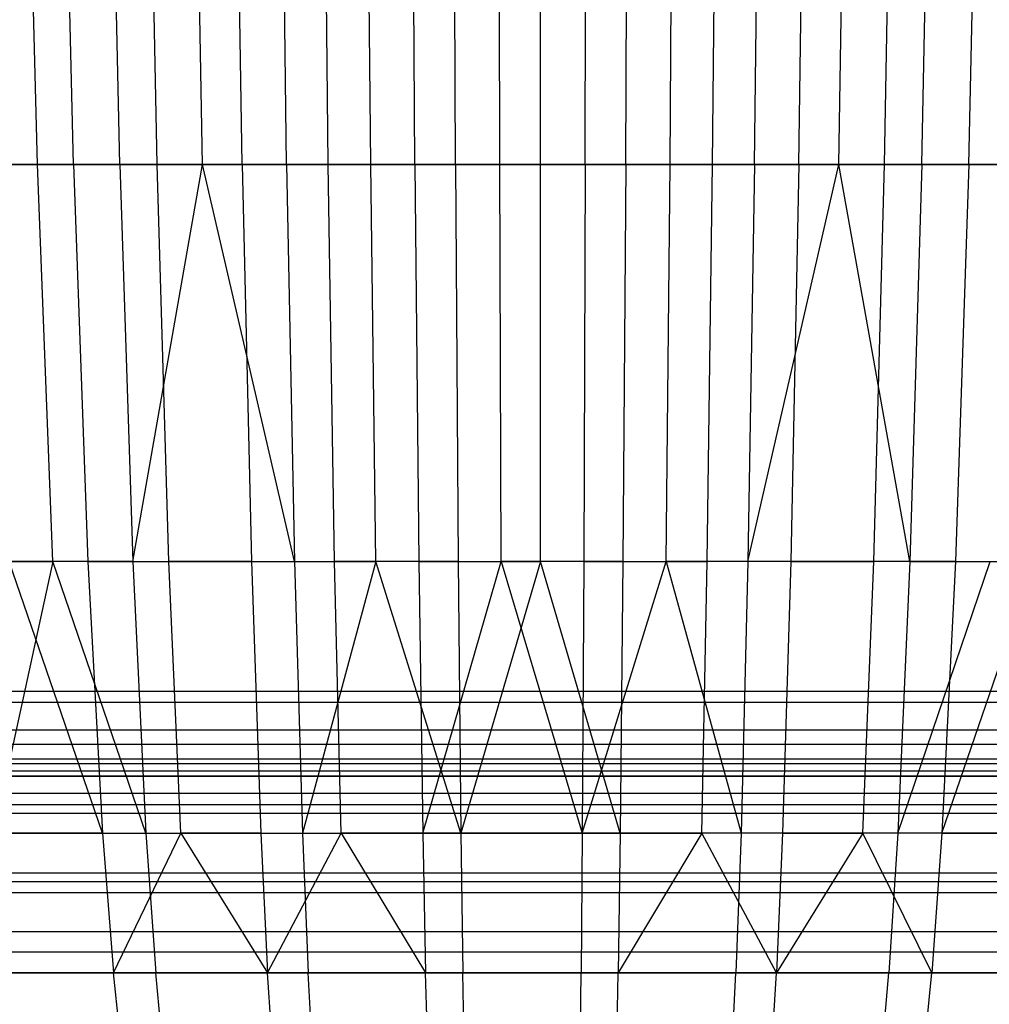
# Model space of a CAD drawing. Extents: x 0.1 to 26.5, y -19.1 to 0.
# Tile 263 of 304: x 13.135 to 13.468, y -4.561 to -4.223. Entities that reach past the tile are written whole.
import ezdxf

# ---------------------------------------------------------------- set-up
doc = ezdxf.new("R2010")
doc.units = 0
doc.header["$LTSCALE"] = 2.54
doc.layers.get('0').update_dxf_attribs({"linetype": 'CONTINUOUS'})

# ---------------------------------------------------------------- blocks, each defined once
blk = doc.blocks.new('7777_STL')
at = {"color": 0}
for p, q in [((13.14082, -4.27232, 17.41041), (13.13616, -4.08923, 17.42237)), ((13.14082, -4.27232, 17.41041), (13.13616, -4.08923, 17.42237)), ((13.1532, -4.27232, 16.52164), (13.14887, -4.08923, 16.50955)), ((13.1532, -4.27232, 16.52164), (13.14887, -4.08923, 16.50955)), ((13.16914, -4.27232, 17.42047), (13.16525, -4.08923, 17.4327)), ((13.16914, -4.27232, 17.42047), (13.16525, -4.08923, 17.4327)), ((13.18198, -4.27232, 16.5123), (13.17843, -4.08923, 16.49996)), ((13.18198, -4.27232, 16.5123), (13.17843, -4.08923, 16.49996)), ((13.19763, -4.27232, 17.42865), (13.19451, -4.08923, 17.44111)), ((13.19763, -4.27232, 17.42865), (13.19451, -4.08923, 17.44111)), ((13.21128, -4.27232, 16.50477), (13.20852, -4.08923, 16.49223)), ((13.21128, -4.27232, 16.50477), (13.20852, -4.08923, 16.49223)), ((13.22656, -4.27232, 17.43507), (13.22422, -4.08923, 17.44769)), ((13.22656, -4.27232, 17.43507), (13.22422, -4.08923, 17.44769)), ((13.24086, -4.27232, 16.49913), (13.23891, -4.08923, 16.48644)), ((13.24086, -4.27232, 16.49913), (13.23891, -4.08923, 16.48644)), ((13.25553, -4.27232, 17.43963), (13.25397, -4.08923, 17.45238)), ((13.25553, -4.27232, 17.43963), (13.25397, -4.08923, 17.45238)), ((13.27074, -4.27232, 16.49539), (13.2696, -4.08923, 16.4826)), ((13.27074, -4.27232, 16.49539), (13.2696, -4.08923, 16.4826)), ((13.28472, -4.27232, 17.44238), (13.28395, -4.08923, 17.4552)), ((13.28472, -4.27232, 17.44238), (13.28395, -4.08923, 17.4552)), ((13.3, -4.27232, 16.49361), (13.29965, -4.08923, 16.48077)), ((13.3, -4.27232, 16.49361), (13.29965, -4.08923, 16.48077)), ((13.31399, -4.27232, 17.44326), (13.31401, -4.08923, 17.45611)), ((13.31399, -4.27232, 17.44326), (13.31401, -4.08923, 17.45611)), ((13.32933, -4.27232, 16.49371), (13.32977, -4.08923, 16.48087)), ((13.32933, -4.27232, 16.49371), (13.32977, -4.08923, 16.48087)), ((13.34325, -4.27232, 17.44227), (13.34406, -4.08923, 17.45509)), ((13.34325, -4.27232, 17.44227), (13.34406, -4.08923, 17.45509)), ((13.35856, -4.27232, 16.49568), (13.35979, -4.08923, 16.4829)), ((13.35856, -4.27232, 16.49568), (13.35979, -4.08923, 16.4829)), ((13.37316, -4.27232, 17.43932), (13.37479, -4.08923, 17.45206)), ((13.37316, -4.27232, 17.43932), (13.37479, -4.08923, 17.45206)), ((13.38761, -4.27232, 16.49949), (13.38962, -4.08923, 16.48681)), ((13.38761, -4.27232, 16.49949), (13.38962, -4.08923, 16.48681)), ((13.40283, -4.27232, 17.43447), (13.40525, -4.08923, 17.44707)), ((13.40283, -4.27232, 17.43447), (13.40525, -4.08923, 17.44707)), ((13.41658, -4.27232, 16.50513), (13.41938, -4.08923, 16.4926)), ((13.41658, -4.27232, 16.50513), (13.41938, -4.08923, 16.4926)), ((13.43231, -4.27232, 17.4277), (13.43553, -4.08923, 17.44013)), ((13.43231, -4.27232, 17.4277), (13.43553, -4.08923, 17.44013)), ((13.44517, -4.27232, 16.51255), (13.44874, -4.08923, 16.50022)), ((13.44517, -4.27232, 16.51255), (13.44874, -4.08923, 16.50022)), ((13.46132, -4.27232, 17.4191), (13.46533, -4.08923, 17.43129)), ((13.46132, -4.27232, 17.4191), (13.46533, -4.08923, 17.43129)), ((13.14082, -4.27232, 17.41041), (13.11317, -4.27232, 17.39862)), ((13.14082, -4.27232, 17.41041), (13.11317, -4.27232, 17.39862)), ((13.12523, -4.27232, 16.53268), (13.1532, -4.27232, 16.52164)), ((13.12523, -4.27232, 16.53268), (13.1532, -4.27232, 16.52164)), ((13.14618, -4.40889, 17.39666), (13.14082, -4.27232, 17.41041)), ((13.16914, -4.27232, 17.42047), (13.14082, -4.27232, 17.41041)), ((13.14618, -4.40889, 17.39666), (13.14082, -4.27232, 17.41041)), ((13.16914, -4.27232, 17.42047), (13.14082, -4.27232, 17.41041)), ((13.1532, -4.27232, 16.52164), (13.15818, -4.40889, 16.53553)), ((13.1532, -4.27232, 16.52164), (13.15818, -4.40889, 16.53553)), ((13.1532, -4.27232, 16.52164), (13.18198, -4.27232, 16.5123)), ((13.1532, -4.27232, 16.52164), (13.18198, -4.27232, 16.5123)), ((13.16914, -4.27232, 17.42047), (13.17362, -4.40889, 17.4064)), ((13.19763, -4.27232, 17.42865), (13.16914, -4.27232, 17.42047)), ((13.16914, -4.27232, 17.42047), (13.17362, -4.40889, 17.4064)), ((13.19763, -4.27232, 17.42865), (13.16914, -4.27232, 17.42047)), ((13.17362, -4.40889, 17.4064), (13.19763, -4.27232, 17.42865)), ((13.17362, -4.40889, 17.4064), (13.19763, -4.27232, 17.42865)), ((13.18606, -4.40889, 16.52648), (13.18198, -4.27232, 16.5123)), ((13.18198, -4.27232, 16.5123), (13.21128, -4.27232, 16.50477)), ((13.18606, -4.40889, 16.52648), (13.18198, -4.27232, 16.5123)), ((13.18198, -4.27232, 16.5123), (13.21128, -4.27232, 16.50477)), ((13.22925, -4.40889, 17.42055), (13.19763, -4.27232, 17.42865)), ((13.22656, -4.27232, 17.43507), (13.19763, -4.27232, 17.42865)), ((13.22925, -4.40889, 17.42055), (13.19763, -4.27232, 17.42865)), ((13.22656, -4.27232, 17.43507), (13.19763, -4.27232, 17.42865)), ((13.21128, -4.27232, 16.50477), (13.21445, -4.40889, 16.51919)), ((13.21128, -4.27232, 16.50477), (13.21445, -4.40889, 16.51919)), ((13.21128, -4.27232, 16.50477), (13.24086, -4.27232, 16.49913)), ((13.21128, -4.27232, 16.50477), (13.24086, -4.27232, 16.49913)), ((13.25553, -4.27232, 17.43963), (13.22656, -4.27232, 17.43507)), ((13.22656, -4.27232, 17.43507), (13.22925, -4.40889, 17.42055)), ((13.22656, -4.27232, 17.43507), (13.22925, -4.40889, 17.42055)), ((13.25553, -4.27232, 17.43963), (13.22656, -4.27232, 17.43507)), ((13.24311, -4.40889, 16.51373), (13.24086, -4.27232, 16.49913)), ((13.24086, -4.27232, 16.49913), (13.27074, -4.27232, 16.49539)), ((13.24311, -4.40889, 16.51373), (13.24086, -4.27232, 16.49913)), ((13.24086, -4.27232, 16.49913), (13.27074, -4.27232, 16.49539)), ((13.25732, -4.40889, 17.42497), (13.25553, -4.27232, 17.43963)), ((13.28472, -4.27232, 17.44238), (13.25553, -4.27232, 17.43963)), ((13.25732, -4.40889, 17.42497), (13.25553, -4.27232, 17.43963)), ((13.28472, -4.27232, 17.44238), (13.25553, -4.27232, 17.43963)), ((13.27074, -4.27232, 16.49539), (13.27206, -4.40889, 16.5101)), ((13.27074, -4.27232, 16.49539), (13.27206, -4.40889, 16.5101)), ((13.27074, -4.27232, 16.49539), (13.3, -4.27232, 16.49361)), ((13.27074, -4.27232, 16.49539), (13.3, -4.27232, 16.49361)), ((13.28472, -4.27232, 17.44238), (13.2856, -4.40889, 17.42763)), ((13.31399, -4.27232, 17.44326), (13.28472, -4.27232, 17.44238)), ((13.28472, -4.27232, 17.44238), (13.2856, -4.40889, 17.42763)), ((13.31399, -4.27232, 17.44326), (13.28472, -4.27232, 17.44238)), ((13.30041, -4.40889, 16.50838), (13.3, -4.27232, 16.49361)), ((13.3, -4.27232, 16.49361), (13.32933, -4.27232, 16.49371)), ((13.30041, -4.40889, 16.50838), (13.3, -4.27232, 16.49361)), ((13.3, -4.27232, 16.49361), (13.32933, -4.27232, 16.49371)), ((13.31396, -4.40889, 17.42849), (13.31399, -4.27232, 17.44326)), ((13.31396, -4.40889, 17.42849), (13.31399, -4.27232, 17.44326)), ((13.34325, -4.27232, 17.44227), (13.31399, -4.27232, 17.44326)), ((13.34325, -4.27232, 17.44227), (13.31399, -4.27232, 17.44326)), ((13.32933, -4.27232, 16.49371), (13.32883, -4.40889, 16.50847)), ((13.32933, -4.27232, 16.49371), (13.32883, -4.40889, 16.50847)), ((13.32933, -4.27232, 16.49371), (13.35856, -4.27232, 16.49568)), ((13.32933, -4.27232, 16.49371), (13.35856, -4.27232, 16.49568)), ((13.34325, -4.27232, 17.44227), (13.34231, -4.40889, 17.42753)), ((13.34325, -4.27232, 17.44227), (13.34231, -4.40889, 17.42753)), ((13.37316, -4.27232, 17.43932), (13.34325, -4.27232, 17.44227)), ((13.37316, -4.27232, 17.43932), (13.34325, -4.27232, 17.44227)), ((13.35715, -4.40889, 16.51039), (13.35856, -4.27232, 16.49568)), ((13.35715, -4.40889, 16.51039), (13.35856, -4.27232, 16.49568)), ((13.35856, -4.27232, 16.49568), (13.38761, -4.27232, 16.49949)), ((13.35856, -4.27232, 16.49568), (13.38761, -4.27232, 16.49949)), ((13.3713, -4.40889, 17.42467), (13.37316, -4.27232, 17.43932)), ((13.3713, -4.40889, 17.42467), (13.37316, -4.27232, 17.43932)), ((13.40283, -4.27232, 17.43447), (13.37316, -4.27232, 17.43932)), ((13.40283, -4.27232, 17.43447), (13.37316, -4.27232, 17.43932)), ((13.38529, -4.40889, 16.51407), (13.41658, -4.27232, 16.50513)), ((13.38761, -4.27232, 16.49949), (13.38529, -4.40889, 16.51407)), ((13.38761, -4.27232, 16.49949), (13.38529, -4.40889, 16.51407)), ((13.38529, -4.40889, 16.51407), (13.41658, -4.27232, 16.50513)), ((13.38761, -4.27232, 16.49949), (13.41658, -4.27232, 16.50513)), ((13.38761, -4.27232, 16.49949), (13.41658, -4.27232, 16.50513)), ((13.40283, -4.27232, 17.43447), (13.40004, -4.40889, 17.41996)), ((13.40283, -4.27232, 17.43447), (13.40004, -4.40889, 17.41996)), ((13.43231, -4.27232, 17.4277), (13.40283, -4.27232, 17.43447)), ((13.43231, -4.27232, 17.4277), (13.40283, -4.27232, 17.43447)), ((13.44106, -4.40889, 16.52673), (13.41658, -4.27232, 16.50513)), ((13.41658, -4.27232, 16.50513), (13.44517, -4.27232, 16.51255)), ((13.44106, -4.40889, 16.52673), (13.41658, -4.27232, 16.50513)), ((13.41658, -4.27232, 16.50513), (13.44517, -4.27232, 16.51255)), ((13.4286, -4.40889, 17.41341), (13.43231, -4.27232, 17.4277)), ((13.4286, -4.40889, 17.41341), (13.43231, -4.27232, 17.4277)), ((13.46132, -4.27232, 17.4191), (13.43231, -4.27232, 17.4277)), ((13.46132, -4.27232, 17.4191), (13.43231, -4.27232, 17.4277)), ((13.44517, -4.27232, 16.51255), (13.44106, -4.40889, 16.52673)), ((13.44517, -4.27232, 16.51255), (13.44106, -4.40889, 16.52673)), ((13.44517, -4.27232, 16.51255), (13.47367, -4.27232, 16.52186)), ((13.44517, -4.27232, 16.51255), (13.47367, -4.27232, 16.52186)), ((13.46132, -4.27232, 17.4191), (13.45671, -4.40889, 17.40508)), ((13.46132, -4.27232, 17.4191), (13.45671, -4.40889, 17.40508)), ((13.48961, -4.27232, 17.40875), (13.46132, -4.27232, 17.4191)), ((13.48961, -4.27232, 17.40875), (13.46132, -4.27232, 17.4191)), ((13.11939, -4.40889, 17.38523), (13.14618, -4.40889, 17.39666)), ((13.11939, -4.40889, 17.38523), (13.14618, -4.40889, 17.39666)), ((13.14618, -4.40889, 17.39666), (13.12572, -4.50241, 17.37162)), ((13.14618, -4.40889, 17.39666), (13.12572, -4.50241, 17.37162)), ((13.15818, -4.40889, 16.53553), (13.13107, -4.40889, 16.54623)), ((13.15818, -4.40889, 16.53553), (13.13107, -4.40889, 16.54623)), ((13.16324, -4.50241, 16.54967), (13.13107, -4.40889, 16.54623)), ((13.16324, -4.50241, 16.54967), (13.13107, -4.40889, 16.54623)), ((13.17818, -4.50241, 17.3921), (13.14618, -4.40889, 17.39666)), ((13.17362, -4.40889, 17.4064), (13.14618, -4.40889, 17.39666)), ((13.17818, -4.50241, 17.3921), (13.14618, -4.40889, 17.39666)), ((13.17362, -4.40889, 17.4064), (13.14618, -4.40889, 17.39666)), ((13.15818, -4.40889, 16.53553), (13.16324, -4.50241, 16.54967)), ((13.15818, -4.40889, 16.53553), (13.16324, -4.50241, 16.54967)), ((13.15818, -4.40889, 16.53553), (13.18606, -4.40889, 16.52648)), ((13.15818, -4.40889, 16.53553), (13.18606, -4.40889, 16.52648)), ((13.17362, -4.40889, 17.4064), (13.22925, -4.40889, 17.42055)), ((13.17362, -4.40889, 17.4064), (13.22925, -4.40889, 17.42055)), ((13.17362, -4.40889, 17.4064), (13.17818, -4.50241, 17.3921)), ((13.17362, -4.40889, 17.4064), (13.17818, -4.50241, 17.3921)), ((13.21445, -4.40889, 16.51919), (13.18606, -4.40889, 16.52648)), ((13.19021, -4.50241, 16.54091), (13.18606, -4.40889, 16.52648)), ((13.21445, -4.40889, 16.51919), (13.18606, -4.40889, 16.52648)), ((13.19021, -4.50241, 16.54091), (13.18606, -4.40889, 16.52648)), ((13.21445, -4.40889, 16.51919), (13.21767, -4.50241, 16.53386)), ((13.21445, -4.40889, 16.51919), (13.21767, -4.50241, 16.53386)), ((13.21445, -4.40889, 16.51919), (13.24311, -4.40889, 16.51373)), ((13.21445, -4.40889, 16.51919), (13.24311, -4.40889, 16.51373)), ((13.22925, -4.40889, 17.42055), (13.25732, -4.40889, 17.42497)), ((13.22925, -4.40889, 17.42055), (13.25732, -4.40889, 17.42497)), ((13.22925, -4.40889, 17.42055), (13.23199, -4.50241, 17.40578)), ((13.22925, -4.40889, 17.42055), (13.23199, -4.50241, 17.40578)), ((13.25732, -4.40889, 17.42497), (13.23199, -4.50241, 17.40578)), ((13.25732, -4.40889, 17.42497), (13.23199, -4.50241, 17.40578)), ((13.27206, -4.40889, 16.5101), (13.24311, -4.40889, 16.51373)), ((13.2454, -4.50241, 16.52858), (13.24311, -4.40889, 16.51373)), ((13.27206, -4.40889, 16.5101), (13.24311, -4.40889, 16.51373)), ((13.2454, -4.50241, 16.52858), (13.24311, -4.40889, 16.51373)), ((13.2865, -4.50241, 17.41263), (13.25732, -4.40889, 17.42497)), ((13.2856, -4.40889, 17.42763), (13.25732, -4.40889, 17.42497)), ((13.2865, -4.50241, 17.41263), (13.25732, -4.40889, 17.42497)), ((13.2856, -4.40889, 17.42763), (13.25732, -4.40889, 17.42497)), ((13.27206, -4.40889, 16.5101), (13.2734, -4.50241, 16.52507)), ((13.27206, -4.40889, 16.5101), (13.2734, -4.50241, 16.52507)), ((13.27206, -4.40889, 16.5101), (13.30041, -4.40889, 16.50838)), ((13.27206, -4.40889, 16.5101), (13.30041, -4.40889, 16.50838)), ((13.2734, -4.50241, 16.52507), (13.30041, -4.40889, 16.50838)), ((13.2734, -4.50241, 16.52507), (13.30041, -4.40889, 16.50838)), ((13.2856, -4.40889, 17.42763), (13.31396, -4.40889, 17.42849)), ((13.2856, -4.40889, 17.42763), (13.31396, -4.40889, 17.42849)), ((13.2856, -4.40889, 17.42763), (13.2865, -4.50241, 17.41263)), ((13.2856, -4.40889, 17.42763), (13.2865, -4.50241, 17.41263)), ((13.31396, -4.40889, 17.42849), (13.2865, -4.50241, 17.41263)), ((13.31396, -4.40889, 17.42849), (13.2865, -4.50241, 17.41263)), ((13.32883, -4.40889, 16.50847), (13.30041, -4.40889, 16.50838)), ((13.30041, -4.40889, 16.50838), (13.32831, -4.50241, 16.52349)), ((13.30041, -4.40889, 16.50838), (13.32831, -4.50241, 16.52349)), ((13.32883, -4.40889, 16.50847), (13.30041, -4.40889, 16.50838)), ((13.34136, -4.50241, 17.41253), (13.31396, -4.40889, 17.42849)), ((13.34231, -4.40889, 17.42753), (13.31396, -4.40889, 17.42849)), ((13.34136, -4.50241, 17.41253), (13.31396, -4.40889, 17.42849)), ((13.34231, -4.40889, 17.42753), (13.31396, -4.40889, 17.42849)), ((13.32831, -4.50241, 16.52349), (13.35715, -4.40889, 16.51039)), ((13.32883, -4.40889, 16.50847), (13.32831, -4.50241, 16.52349)), ((13.32883, -4.40889, 16.50847), (13.32831, -4.50241, 16.52349)), ((13.32831, -4.50241, 16.52349), (13.35715, -4.40889, 16.51039)), ((13.32883, -4.40889, 16.50847), (13.35715, -4.40889, 16.51039)), ((13.32883, -4.40889, 16.50847), (13.35715, -4.40889, 16.51039)), ((13.34231, -4.40889, 17.42753), (13.34136, -4.50241, 17.41253)), ((13.34231, -4.40889, 17.42753), (13.34136, -4.50241, 17.41253)), ((13.34231, -4.40889, 17.42753), (13.3713, -4.40889, 17.42467)), ((13.34231, -4.40889, 17.42753), (13.3713, -4.40889, 17.42467)), ((13.38529, -4.40889, 16.51407), (13.35715, -4.40889, 16.51039)), ((13.35715, -4.40889, 16.51039), (13.38294, -4.50241, 16.52891)), ((13.35715, -4.40889, 16.51039), (13.38294, -4.50241, 16.52891)), ((13.38529, -4.40889, 16.51407), (13.35715, -4.40889, 16.51039)), ((13.3694, -4.50241, 17.40977), (13.3713, -4.40889, 17.42467)), ((13.3694, -4.50241, 17.40977), (13.3713, -4.40889, 17.42467)), ((13.40004, -4.40889, 17.41996), (13.3713, -4.40889, 17.42467)), ((13.40004, -4.40889, 17.41996), (13.3713, -4.40889, 17.42467)), ((13.38529, -4.40889, 16.51407), (13.38294, -4.50241, 16.52891)), ((13.38529, -4.40889, 16.51407), (13.38294, -4.50241, 16.52891)), ((13.44106, -4.40889, 16.52673), (13.38529, -4.40889, 16.51407)), ((13.44106, -4.40889, 16.52673), (13.38529, -4.40889, 16.51407)), ((13.40004, -4.40889, 17.41996), (13.3972, -4.50241, 17.40522)), ((13.40004, -4.40889, 17.41996), (13.3972, -4.50241, 17.40522)), ((13.40004, -4.40889, 17.41996), (13.4286, -4.40889, 17.41341)), ((13.40004, -4.40889, 17.41996), (13.4286, -4.40889, 17.41341)), ((13.42483, -4.50241, 17.39888), (13.4286, -4.40889, 17.41341)), ((13.42483, -4.50241, 17.39888), (13.4286, -4.40889, 17.41341)), ((13.45671, -4.40889, 17.40508), (13.4286, -4.40889, 17.41341)), ((13.45671, -4.40889, 17.40508), (13.4286, -4.40889, 17.41341)), ((13.43688, -4.50241, 16.54115), (13.46868, -4.40889, 16.53575)), ((13.44106, -4.40889, 16.52673), (13.43688, -4.50241, 16.54115)), ((13.44106, -4.40889, 16.52673), (13.43688, -4.50241, 16.54115)), ((13.43688, -4.50241, 16.54115), (13.46868, -4.40889, 16.53575)), ((13.44106, -4.40889, 16.52673), (13.46868, -4.40889, 16.53575)), ((13.44106, -4.40889, 16.52673), (13.46868, -4.40889, 16.53575)), ((13.45671, -4.40889, 17.40508), (13.45202, -4.50241, 17.39081)), ((13.45202, -4.50241, 17.39081), (13.48412, -4.40889, 17.39505)), ((13.45202, -4.50241, 17.39081), (13.48412, -4.40889, 17.39505)), ((13.45671, -4.40889, 17.40508), (13.45202, -4.50241, 17.39081)), ((13.45671, -4.40889, 17.40508), (13.48412, -4.40889, 17.39505)), ((13.45671, -4.40889, 17.40508), (13.48412, -4.40889, 17.39505)), ((0.51313, -4.47834, 24.68328), (26.11313, -4.47834, 24.68328)), ((0.51313, -4.47834, 24.68328), (26.11313, -4.47834, 24.68328)), ((0.51313, -4.47834, 42.38328), (26.11313, -4.47834, 42.38328)), ((0.51313, -4.47834, 42.38328), (26.11313, -4.47834, 42.38328)), ((26.11313, -4.4827, 24.71918), (0.51313, -4.4827, 24.71918)), ((0.51313, -4.4827, 24.64738), (26.11313, -4.4827, 24.64738)), ((0.51313, -4.4827, 24.64738), (26.11313, -4.4827, 24.64738)), ((26.11313, -4.4827, 24.71918), (0.51313, -4.4827, 24.71918)), ((26.11313, -4.4827, 42.41918), (0.51313, -4.4827, 42.41918)), ((0.51313, -4.4827, 42.34738), (26.11313, -4.4827, 42.34738)), ((0.51313, -4.4827, 42.34738), (26.11313, -4.4827, 42.34738)), ((26.11313, -4.4827, 42.41918), (0.51313, -4.4827, 42.41918)), ((0.51313, -4.49552, 24.75299), (26.11313, -4.49552, 24.75299)), ((0.51313, -4.49552, 24.75299), (26.11313, -4.49552, 24.75299)), ((0.51313, -4.49552, 24.61357), (26.11313, -4.49552, 24.61357)), ((0.51313, -4.49552, 24.61357), (26.11313, -4.49552, 24.61357)), ((0.51313, -4.49552, 42.45299), (26.11313, -4.49552, 42.45299)), ((0.51313, -4.49552, 42.45299), (26.11313, -4.49552, 42.45299)), ((0.51313, -4.49552, 42.31357), (26.11313, -4.49552, 42.31357)), ((0.51313, -4.49552, 42.31357), (26.11313, -4.49552, 42.31357)), ((13.16324, -4.50241, 16.54967), (13.11149, -4.50241, 16.57196)), ((13.16324, -4.50241, 16.54967), (13.11149, -4.50241, 16.57196)), ((13.12572, -4.50241, 17.37162), (13.17818, -4.50241, 17.3921)), ((13.12572, -4.50241, 17.37162), (13.17818, -4.50241, 17.3921)), ((13.16324, -4.50241, 16.54967), (13.16698, -4.55042, 16.56013)), ((13.16324, -4.50241, 16.54967), (13.16698, -4.55042, 16.56013)), ((13.16324, -4.50241, 16.54967), (13.19021, -4.50241, 16.54091)), ((13.16324, -4.50241, 16.54967), (13.19021, -4.50241, 16.54091)), ((13.16698, -4.55042, 16.56013), (13.19021, -4.50241, 16.54091)), ((13.16698, -4.55042, 16.56013), (13.19021, -4.50241, 16.54091)), ((13.17818, -4.50241, 17.3921), (13.23199, -4.50241, 17.40578)), ((13.17818, -4.50241, 17.3921), (13.23199, -4.50241, 17.40578)), ((13.17818, -4.50241, 17.3921), (13.18155, -4.55042, 17.38151)), ((13.17818, -4.50241, 17.3921), (13.18155, -4.55042, 17.38151)), ((13.21767, -4.50241, 16.53386), (13.19021, -4.50241, 16.54091)), ((13.19021, -4.50241, 16.54091), (13.22005, -4.55042, 16.54471)), ((13.19021, -4.50241, 16.54091), (13.22005, -4.55042, 16.54471)), ((13.21767, -4.50241, 16.53386), (13.19021, -4.50241, 16.54091)), ((13.21767, -4.50241, 16.53386), (13.22005, -4.55042, 16.54471)), ((13.21767, -4.50241, 16.53386), (13.22005, -4.55042, 16.54471)), ((13.21767, -4.50241, 16.53386), (13.2454, -4.50241, 16.52858)), ((13.21767, -4.50241, 16.53386), (13.2454, -4.50241, 16.52858)), ((13.22005, -4.55042, 16.54471), (13.2454, -4.50241, 16.52858)), ((13.22005, -4.55042, 16.54471), (13.2454, -4.50241, 16.52858)), ((13.23199, -4.50241, 17.40578), (13.2865, -4.50241, 17.41263)), ((13.23199, -4.50241, 17.40578), (13.2865, -4.50241, 17.41263)), ((13.23199, -4.50241, 17.40578), (13.23402, -4.55042, 17.39485)), ((13.23199, -4.50241, 17.40578), (13.23402, -4.55042, 17.39485)), ((13.2734, -4.50241, 16.52507), (13.2454, -4.50241, 16.52858)), ((13.2454, -4.50241, 16.52858), (13.2744, -4.55042, 16.53614)), ((13.2454, -4.50241, 16.52858), (13.2744, -4.55042, 16.53614)), ((13.2734, -4.50241, 16.52507), (13.2454, -4.50241, 16.52858)), ((13.32831, -4.50241, 16.52349), (13.2734, -4.50241, 16.52507)), ((13.2734, -4.50241, 16.52507), (13.2744, -4.55042, 16.53614)), ((13.2734, -4.50241, 16.52507), (13.2744, -4.55042, 16.53614)), ((13.32831, -4.50241, 16.52349), (13.2734, -4.50241, 16.52507)), ((13.2865, -4.50241, 17.41263), (13.34136, -4.50241, 17.41253)), ((13.2865, -4.50241, 17.41263), (13.34136, -4.50241, 17.41253)), ((13.2865, -4.50241, 17.41263), (13.28717, -4.55042, 17.40153)), ((13.2865, -4.50241, 17.41263), (13.28717, -4.55042, 17.40153)), ((13.32831, -4.50241, 16.52349), (13.32793, -4.55042, 16.53461)), ((13.32831, -4.50241, 16.52349), (13.32793, -4.55042, 16.53461)), ((13.38294, -4.50241, 16.52891), (13.32831, -4.50241, 16.52349)), ((13.38294, -4.50241, 16.52891), (13.32831, -4.50241, 16.52349)), ((13.3694, -4.50241, 17.40977), (13.34065, -4.55042, 17.40143)), ((13.3694, -4.50241, 17.40977), (13.34065, -4.55042, 17.40143)), ((13.34136, -4.50241, 17.41253), (13.34065, -4.55042, 17.40143)), ((13.34136, -4.50241, 17.41253), (13.34065, -4.55042, 17.40143)), ((13.34136, -4.50241, 17.41253), (13.3694, -4.50241, 17.40977)), ((13.34136, -4.50241, 17.41253), (13.3694, -4.50241, 17.40977)), ((13.3951, -4.55042, 17.3943), (13.3694, -4.50241, 17.40977)), ((13.3972, -4.50241, 17.40522), (13.3694, -4.50241, 17.40977)), ((13.3951, -4.55042, 17.3943), (13.3694, -4.50241, 17.40977)), ((13.3972, -4.50241, 17.40522), (13.3694, -4.50241, 17.40977)), ((13.38294, -4.50241, 16.52891), (13.38119, -4.55042, 16.53989)), ((13.38294, -4.50241, 16.52891), (13.38119, -4.55042, 16.53989)), ((13.43688, -4.50241, 16.54115), (13.38294, -4.50241, 16.52891)), ((13.43688, -4.50241, 16.54115), (13.38294, -4.50241, 16.52891)), ((13.42483, -4.50241, 17.39888), (13.3951, -4.55042, 17.3943)), ((13.42483, -4.50241, 17.39888), (13.3951, -4.55042, 17.3943)), ((13.3972, -4.50241, 17.40522), (13.3951, -4.55042, 17.3943)), ((13.3972, -4.50241, 17.40522), (13.3951, -4.55042, 17.3943)), ((13.3972, -4.50241, 17.40522), (13.42483, -4.50241, 17.39888)), ((13.3972, -4.50241, 17.40522), (13.42483, -4.50241, 17.39888)), ((13.44855, -4.55042, 17.38026), (13.42483, -4.50241, 17.39888)), ((13.45202, -4.50241, 17.39081), (13.42483, -4.50241, 17.39888)), ((13.44855, -4.55042, 17.38026), (13.42483, -4.50241, 17.39888)), ((13.45202, -4.50241, 17.39081), (13.42483, -4.50241, 17.39888)), ((13.43688, -4.50241, 16.54115), (13.43379, -4.55042, 16.55183)), ((13.43688, -4.50241, 16.54115), (13.43379, -4.55042, 16.55183)), ((13.48973, -4.50241, 16.56023), (13.43688, -4.50241, 16.54115)), ((13.48973, -4.50241, 16.56023), (13.43688, -4.50241, 16.54115)), ((13.45202, -4.50241, 17.39081), (13.44855, -4.55042, 17.38026)), ((13.45202, -4.50241, 17.39081), (13.44855, -4.55042, 17.38026)), ((13.45202, -4.50241, 17.39081), (13.50441, -4.50241, 17.3698)), ((13.45202, -4.50241, 17.39081), (13.50441, -4.50241, 17.3698)), ((0.51313, -4.51606, 24.78275), (26.11313, -4.51606, 24.78275)), ((0.51313, -4.51606, 24.78275), (26.11313, -4.51606, 24.78275)), ((0.51313, -4.51606, 24.58381), (26.11313, -4.51606, 24.58381)), ((0.51313, -4.51606, 24.58381), (26.11313, -4.51606, 24.58381)), ((0.51313, -4.51606, 42.48275), (26.11313, -4.51606, 42.48275)), ((0.51313, -4.51606, 42.48275), (26.11313, -4.51606, 42.48275)), ((0.51313, -4.51606, 42.28381), (26.11313, -4.51606, 42.28381)), ((0.51313, -4.51606, 42.28381), (26.11313, -4.51606, 42.28381)), ((0.51313, -4.54313, 24.80673), (26.11313, -4.54313, 24.80673)), ((0.51313, -4.54313, 24.80673), (26.11313, -4.54313, 24.80673)), ((0.51313, -4.54313, 24.55983), (26.11313, -4.54313, 24.55983)), ((0.51313, -4.54313, 24.55983), (26.11313, -4.54313, 24.55983)), ((0.51313, -4.54313, 42.50673), (26.11313, -4.54313, 42.50673)), ((0.51313, -4.54313, 42.50673), (26.11313, -4.54313, 42.50673)), ((0.51313, -4.54313, 42.25983), (26.11313, -4.54313, 42.25983)), ((0.51313, -4.54313, 42.25983), (26.11313, -4.54313, 42.25983)), ((13.16698, -4.55042, 16.56013), (13.11653, -4.55042, 16.58186)), ((13.16698, -4.55042, 16.56013), (13.11653, -4.55042, 16.58186)), ((13.1304, -4.55042, 17.36154), (13.18155, -4.55042, 17.38151)), ((13.1304, -4.55042, 17.36154), (13.18155, -4.55042, 17.38151)), ((13.22005, -4.55042, 16.54471), (13.16698, -4.55042, 16.56013)), ((13.1693, -4.57253, 16.5666), (13.16698, -4.55042, 16.56013)), ((13.22005, -4.55042, 16.54471), (13.16698, -4.55042, 16.56013)), ((13.1693, -4.57253, 16.5666), (13.16698, -4.55042, 16.56013)), ((13.18155, -4.55042, 17.38151), (13.23402, -4.55042, 17.39485)), ((13.18364, -4.57253, 17.37496), (13.18155, -4.55042, 17.38151)), ((13.18155, -4.55042, 17.38151), (13.23402, -4.55042, 17.39485)), ((13.18364, -4.57253, 17.37496), (13.18155, -4.55042, 17.38151)), ((13.2744, -4.55042, 16.53614), (13.22005, -4.55042, 16.54471)), ((13.22153, -4.57253, 16.55143), (13.22005, -4.55042, 16.54471)), ((13.2744, -4.55042, 16.53614), (13.22005, -4.55042, 16.54471)), ((13.22153, -4.57253, 16.55143), (13.22005, -4.55042, 16.54471)), ((13.23402, -4.55042, 17.39485), (13.28717, -4.55042, 17.40153)), ((13.23527, -4.57253, 17.38809), (13.23402, -4.55042, 17.39485)), ((13.23402, -4.55042, 17.39485), (13.28717, -4.55042, 17.40153)), ((13.23527, -4.57253, 17.38809), (13.23402, -4.55042, 17.39485)), ((13.32793, -4.55042, 16.53461), (13.2744, -4.55042, 16.53614)), ((13.27501, -4.57253, 16.54299), (13.2744, -4.55042, 16.53614)), ((13.32793, -4.55042, 16.53461), (13.2744, -4.55042, 16.53614)), ((13.27501, -4.57253, 16.54299), (13.2744, -4.55042, 16.53614)), ((13.28717, -4.55042, 17.40153), (13.34065, -4.55042, 17.40143)), ((13.28758, -4.57253, 17.39467), (13.28717, -4.55042, 17.40153)), ((13.28717, -4.55042, 17.40153), (13.34065, -4.55042, 17.40143)), ((13.28758, -4.57253, 17.39467), (13.28717, -4.55042, 17.40153)), ((13.3277, -4.57253, 16.54148), (13.32793, -4.55042, 16.53461)), ((13.3277, -4.57253, 16.54148), (13.32793, -4.55042, 16.53461)), ((13.38119, -4.55042, 16.53989), (13.32793, -4.55042, 16.53461)), ((13.38119, -4.55042, 16.53989), (13.32793, -4.55042, 16.53461)), ((13.34022, -4.57253, 17.39457), (13.34065, -4.55042, 17.40143)), ((13.34022, -4.57253, 17.39457), (13.34065, -4.55042, 17.40143)), ((13.34065, -4.55042, 17.40143), (13.3951, -4.55042, 17.3943)), ((13.34065, -4.55042, 17.40143), (13.3951, -4.55042, 17.3943)), ((13.38011, -4.57253, 16.54668), (13.38119, -4.55042, 16.53989)), ((13.38011, -4.57253, 16.54668), (13.38119, -4.55042, 16.53989)), ((13.43379, -4.55042, 16.55183), (13.38119, -4.55042, 16.53989)), ((13.43379, -4.55042, 16.55183), (13.38119, -4.55042, 16.53989)), ((13.3938, -4.57253, 17.38755), (13.3951, -4.55042, 17.3943)), ((13.3938, -4.57253, 17.38755), (13.3951, -4.55042, 17.3943)), ((13.3951, -4.55042, 17.3943), (13.44855, -4.55042, 17.38026)), ((13.3951, -4.55042, 17.3943), (13.44855, -4.55042, 17.38026)), ((13.43188, -4.57253, 16.55843), (13.43379, -4.55042, 16.55183)), ((13.43188, -4.57253, 16.55843), (13.43379, -4.55042, 16.55183)), ((13.48531, -4.55042, 16.57042), (13.43379, -4.55042, 16.55183)), ((13.48531, -4.55042, 16.57042), (13.43379, -4.55042, 16.55183)), ((13.4464, -4.57253, 17.37373), (13.44855, -4.55042, 17.38026)), ((13.4464, -4.57253, 17.37373), (13.44855, -4.55042, 17.38026)), ((13.44855, -4.55042, 17.38026), (13.49963, -4.55042, 17.35977)), ((13.44855, -4.55042, 17.38026), (13.49963, -4.55042, 17.35977))]:
    blk.add_line(p, q, dxfattribs=at)
blk = doc.blocks.new('GROUP_2')
at = {"color": 0}
for p, q in [((26.31307, 14.65006, 42.19683), (0.05, 14.65006, 42.19683)), ((26.31307, 14.65006, 24.51318), (0.05, 14.65006, 24.51318)), ((26.31307, 14.65006, 42.19683), (0.05, 14.65006, 42.19683)), ((26.31307, 14.65006, 24.51318), (0.05, 14.65006, 24.51318)), ((26.31038, 14.64633, 24.4767), (0.05269, 14.64633, 24.4767)), ((26.31038, 14.64633, 24.4767), (0.05269, 14.64633, 24.4767)), ((26.3035, 14.63682, 42.26469), (0.05957, 14.63682, 42.26469)), ((26.3035, 14.63682, 42.26469), (0.05957, 14.63682, 42.26469)), ((26.29991, 14.63186, 24.43417), (0.06316, 14.63186, 24.43417)), ((26.29991, 14.63186, 24.43417), (0.06316, 14.63186, 24.43417)), ((26.33982, 14.62681, 42.19683), (0.02325, 14.62681, 42.19683)), ((26.33982, 14.62681, 24.51318), (0.02325, 14.62681, 24.51318)), ((26.33982, 14.62681, 42.19683), (0.02325, 14.62681, 42.19683)), ((26.33982, 14.62681, 24.51318), (0.02325, 14.62681, 24.51318)), ((0.02719, 14.62286, 42.23184), (26.33588, 14.62286, 42.23184)), ((0.02719, 14.62286, 42.23184), (26.33588, 14.62286, 42.23184)), ((0.02719, 14.62286, 24.47817), (26.33588, 14.62286, 24.47817)), ((0.02719, 14.62286, 24.47817), (26.33588, 14.62286, 24.47817)), ((26.28773, 14.61501, 24.40627), (0.07534, 14.61501, 24.40627)), ((26.28773, 14.61501, 24.40627), (0.07534, 14.61501, 24.40627)), ((0.03883, 14.61122, 42.2651), (26.32424, 14.61122, 42.2651)), ((0.03883, 14.61122, 42.2651), (26.32424, 14.61122, 42.2651)), ((0.03883, 14.61122, 24.44491), (26.32424, 14.61122, 24.44491)), ((0.03883, 14.61122, 24.44491), (26.32424, 14.61122, 24.44491)), ((26.26574, 14.5846, 42.33596), (0.09733, 14.5846, 42.33596)), ((26.26574, 14.5846, 42.33596), (0.09733, 14.5846, 42.33596)), ((26.26305, 14.58088, 24.37106), (0.10002, 14.58088, 24.37106)), ((26.26305, 14.58088, 24.37106), (0.10002, 14.58088, 24.37106)), ((0.08249, 14.56757, 42.31984), (26.28058, 14.56757, 42.31984)), ((0.08249, 14.56757, 42.31984), (26.28058, 14.56757, 42.31984)), ((0.08249, 14.56757, 24.39017), (26.28058, 14.56757, 24.39017)), ((0.08249, 14.56757, 24.39017), (26.28058, 14.56757, 24.39017))]:
    blk.add_line(p, q, dxfattribs=at)
blk.add_blockref('7777_STL', (-0.13159, 19.10373, -0.15965), dxfattribs=at)

msp = doc.modelspace()

# ---------------------------------------------------------------- block references
at = {"color": 0}
msp.add_blockref('GROUP_2', (0.13159, -19.10373, 0.15965), dxfattribs=at)

doc.saveas('drawing.dxf')
